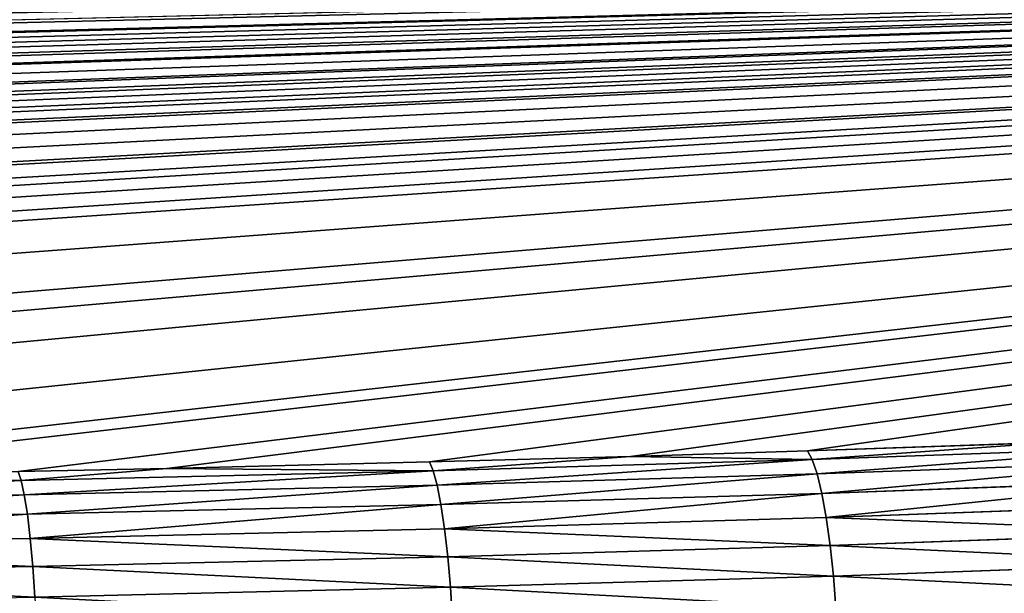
# Model space of a CAD drawing. Extents: x 0 to 500, y 0 to 390.
# Tile 959 of 1056: x 343 to 370, y 259 to 276. Entities that reach past the tile are written whole.
import ezdxf

# ---------------------------------------------------------------- set-up
doc = ezdxf.new("R2010")
doc.units = 0
doc.header["$LTSCALE"] = 25.4
doc.layers.get('0').update_dxf_attribs({"linetype": 'CONTINUOUS'})

# ---------------------------------------------------------------- blocks, each defined once
blk = doc.blocks.new('ATLANTA505_-_S_STL')
at = {"color": 0}
for p, q in [((371.909, 39.014, 126.235), (364.982, 37.929, 126.476)), ((371.909, 39.014, 126.235), (364.982, 37.929, 126.476)), ((365.111, 37.108, 126.723), (371.909, 39.014, 126.235)), ((365.111, 37.108, 126.723), (371.909, 39.014, 126.235)), ((365.111, 37.108, 126.723), (375.438, 38.779, 126.351)), ((365.111, 37.108, 126.723), (375.438, 38.779, 126.351)), ((364.982, 37.929, 126.476), (359.977, 37.231, 126.632)), ((364.982, 37.929, 126.476), (359.977, 37.231, 126.632)), ((365.111, 37.108, 126.723), (364.982, 37.929, 126.476)), ((365.111, 37.108, 126.723), (364.982, 37.929, 126.476)), ((375.605, 37.936, 126.755), (365.248, 36.261, 127.128)), ((375.605, 37.936, 126.755), (365.248, 36.261, 127.128)), ((359.977, 37.231, 126.632), (354.288, 36.517, 126.791)), ((359.977, 37.231, 126.632), (354.288, 36.517, 126.791)), ((354.392, 35.693, 127.038), (359.977, 37.231, 126.632)), ((354.392, 35.693, 127.038), (359.977, 37.231, 126.632)), ((354.392, 35.693, 127.038), (365.111, 37.108, 126.723)), ((354.392, 35.693, 127.038), (365.111, 37.108, 126.723)), ((365.111, 37.108, 126.723), (359.977, 37.231, 126.632)), ((365.111, 37.108, 126.723), (359.977, 37.231, 126.632)), ((365.111, 37.108, 126.723), (365.248, 36.261, 127.128)), ((365.111, 37.108, 126.723), (365.248, 36.261, 127.128)), ((375.767, 37.148, 127.304), (365.382, 35.468, 127.678)), ((375.767, 37.148, 127.304), (365.382, 35.468, 127.678)), ((354.288, 36.517, 126.791), (346.867, 35.7, 126.972)), ((354.288, 36.517, 126.791), (346.867, 35.7, 126.972)), ((354.392, 35.693, 127.038), (354.288, 36.517, 126.791)), ((354.392, 35.693, 127.038), (354.288, 36.517, 126.791)), ((365.248, 36.261, 127.128), (354.504, 34.842, 127.443)), ((365.248, 36.261, 127.128), (354.504, 34.842, 127.443)), ((365.248, 36.261, 127.128), (365.382, 35.468, 127.678)), ((365.248, 36.261, 127.128), (365.382, 35.468, 127.678)), ((375.918, 36.45, 127.987), (365.507, 34.766, 128.361)), ((375.918, 36.45, 127.987), (365.507, 34.766, 128.361)), ((346.867, 35.7, 126.972), (342.662, 35.287, 127.064)), ((346.867, 35.7, 126.972), (342.662, 35.287, 127.064)), ((342.745, 34.461, 127.312), (346.867, 35.7, 126.972)), ((342.745, 34.461, 127.312), (346.867, 35.7, 126.972)), ((342.745, 34.461, 127.312), (354.392, 35.693, 127.038)), ((342.745, 34.461, 127.312), (354.392, 35.693, 127.038)), ((354.392, 35.693, 127.038), (346.867, 35.7, 126.972)), ((354.392, 35.693, 127.038), (346.867, 35.7, 126.972)), ((354.392, 35.693, 127.038), (354.504, 34.842, 127.443)), ((354.392, 35.693, 127.038), (354.504, 34.842, 127.443)), ((365.617, 34.185, 129.152), (376.052, 35.873, 128.777)), ((365.617, 34.185, 129.152), (376.052, 35.873, 128.777)), ((365.382, 35.468, 127.678), (354.613, 34.046, 127.995)), ((365.382, 35.468, 127.678), (354.613, 34.046, 127.995)), ((365.507, 34.766, 128.361), (365.382, 35.468, 127.678)), ((365.507, 34.766, 128.361), (365.382, 35.468, 127.678)), ((376.164, 35.437, 129.641), (365.71, 33.746, 130.017)), ((376.164, 35.437, 129.641), (365.71, 33.746, 130.017)), ((354.504, 34.842, 127.443), (342.833, 33.607, 127.718)), ((354.504, 34.842, 127.443), (342.833, 33.607, 127.718)), ((354.504, 34.842, 127.443), (354.613, 34.046, 127.995)), ((354.504, 34.842, 127.443), (354.613, 34.046, 127.995)), ((365.507, 34.766, 128.361), (354.715, 33.341, 128.678)), ((365.507, 34.766, 128.361), (354.715, 33.341, 128.678)), ((365.617, 34.185, 129.152), (365.507, 34.766, 128.361)), ((365.617, 34.185, 129.152), (365.507, 34.766, 128.361)), ((329.963, 33.408, 127.547), (342.745, 34.461, 127.312)), ((329.963, 33.408, 127.547), (342.745, 34.461, 127.312)), ((342.745, 34.461, 127.312), (333.481, 34.503, 127.239)), ((342.745, 34.461, 127.312), (333.481, 34.503, 127.239)), ((342.745, 34.461, 127.312), (342.833, 33.607, 127.718)), ((342.745, 34.461, 127.312), (342.833, 33.607, 127.718)), ((354.613, 34.046, 127.995), (342.92, 32.809, 128.27)), ((354.613, 34.046, 127.995), (342.92, 32.809, 128.27)), ((354.715, 33.341, 128.678), (354.613, 34.046, 127.995)), ((354.715, 33.341, 128.678), (354.613, 34.046, 127.995)), ((354.805, 32.757, 129.47), (365.617, 34.185, 129.152)), ((354.805, 32.757, 129.47), (365.617, 34.185, 129.152)), ((365.71, 33.746, 130.017), (365.617, 34.185, 129.152)), ((365.71, 33.746, 130.017), (365.617, 34.185, 129.152)), ((365.71, 33.746, 130.017), (354.88, 32.316, 130.335)), ((365.71, 33.746, 130.017), (354.88, 32.316, 130.335)), ((365.781, 33.457, 130.918), (365.71, 33.746, 130.017)), ((365.781, 33.457, 130.918), (365.71, 33.746, 130.017)), ((342.833, 33.607, 127.718), (330.03, 32.553, 127.953)), ((342.833, 33.607, 127.718), (330.03, 32.553, 127.953)), ((342.833, 33.607, 127.718), (342.92, 32.809, 128.27)), ((342.833, 33.607, 127.718), (342.92, 32.809, 128.27)), ((354.715, 33.341, 128.678), (343, 32.102, 128.954)), ((354.715, 33.341, 128.678), (343, 32.102, 128.954)), ((354.805, 32.757, 129.47), (354.715, 33.341, 128.678)), ((354.805, 32.757, 129.47), (354.715, 33.341, 128.678)), ((342.92, 32.809, 128.27), (330.096, 31.753, 128.505)), ((342.92, 32.809, 128.27), (330.096, 31.753, 128.505)), ((343, 32.102, 128.954), (342.92, 32.809, 128.27)), ((343, 32.102, 128.954), (342.92, 32.809, 128.27)), ((343.072, 31.516, 129.746), (354.805, 32.757, 129.47)), ((343.072, 31.516, 129.746), (354.805, 32.757, 129.47)), ((354.88, 32.316, 130.335), (354.805, 32.757, 129.47)), ((354.88, 32.316, 130.335), (354.805, 32.757, 129.47)), ((354.88, 32.316, 130.335), (343.132, 31.073, 130.612)), ((354.88, 32.316, 130.335), (343.132, 31.073, 130.612)), ((354.938, 32.025, 131.237), (354.88, 32.316, 130.335)), ((354.938, 32.025, 131.237), (354.88, 32.316, 130.335)), ((343, 32.102, 128.954), (330.158, 31.044, 129.19)), ((343, 32.102, 128.954), (330.158, 31.044, 129.19)), ((343.072, 31.516, 129.746), (343, 32.102, 128.954)), ((343.072, 31.516, 129.746), (343, 32.102, 128.954)), ((330.213, 30.457, 129.982), (343.072, 31.516, 129.746)), ((330.213, 30.457, 129.982), (343.072, 31.516, 129.746)), ((343.132, 31.073, 130.612), (343.072, 31.516, 129.746)), ((343.132, 31.073, 130.612), (343.072, 31.516, 129.746))]:
    blk.add_line(p, q, dxfattribs=at)
mesh = blk.add_polyface(dxfattribs=at)
corners = [(28.535, 105.47, 111.447), (472.057, 106.531, 111.211), (28.047, 106.531, 111.211), (31.259, 99.901, 112.686), (31.513, 99.41, 112.795), (34.61, 93.796, 114.044), (35.11, 92.948, 114.233), (37.838, 88.585, 115.204), (39.171, 86.602, 115.645), (41.22, 83.729, 116.285), (43.545, 80.698, 116.959), (44.771, 79.192, 117.294), (47.691, 75.832, 118.042), (48.529, 74.924, 118.244), (51.978, 71.428, 119.022), (52.514, 70.917, 119.136), (56.731, 67.162, 119.971), (58.971, 65.349, 120.375), (62.3, 62.857, 120.929), (63.692, 61.881, 121.146), (68.195, 58.957, 121.797), (68.804, 58.587, 121.879), (71.489, 57.024, 122.227), (74.351, 55.467, 122.574), (77.261, 53.992, 122.902), (81.078, 52.206, 123.299), (82.87, 51.421, 123.474), (88.009, 49.339, 123.937), (88.897, 49.003, 124.012), (95.577, 46.675, 124.53), (102.408, 44.62, 124.988), (103.884, 44.213, 125.078), (110.023, 42.652, 125.425), (113.065, 41.948, 125.582), (118.377, 40.818, 125.834), (124.514, 39.651, 126.093), (128.476, 38.967, 126.246), (136.14, 37.782, 126.509), (138.781, 37.412, 126.591), (149.993, 36.042, 126.896), (162.971, 34.796, 127.174), (176.085, 33.842, 127.386), (178.887, 33.672, 127.424), (191.229, 33.047, 127.563), (197.879, 32.787, 127.621), (208.103, 32.477, 127.69), (219.529, 32.239, 127.743), (227.31, 32.133, 127.766), (250.052, 32.016, 127.792), (273.346, 32.139, 127.765), (282.985, 32.281, 127.733), (297.546, 32.632, 127.655), (316.452, 33.408, 127.483), (329.899, 34.237, 127.298), (333.481, 34.503, 127.239), (342.662, 35.287, 127.064), (346.867, 35.7, 126.972), (354.288, 36.517, 126.791), (359.977, 37.231, 126.632), (364.982, 37.929, 126.476), (371.909, 39.014, 126.235), (375.283, 39.596, 126.106), (382.776, 41.032, 125.786), (388.713, 42.33, 125.497), (392.247, 43.18, 125.308), (397.699, 44.62, 124.987), (399.64, 45.174, 124.864), (405.776, 47.085, 124.439), (406.507, 47.33, 124.384), (413.14, 49.743, 123.848), (418.858, 52.131, 123.316), (419.947, 52.623, 123.207), (424.438, 54.788, 122.725), (426.329, 55.772, 122.506), (429.667, 57.624, 122.094), (432.371, 59.241, 121.734), (434.582, 60.65, 121.42), (438.026, 63.017, 120.894), (439.228, 63.895, 120.698), (443.23, 67.042, 119.998), (443.671, 67.413, 119.915), (447.818, 71.134, 119.087), (449.972, 73.253, 118.616), (452.163, 75.559, 118.103), (453.95, 77.562, 117.657), (456.366, 80.458, 117.012), (457.786, 82.269, 116.61), (460.473, 85.939, 115.793), (461.491, 87.421, 115.463), (464.457, 92.056, 114.432), (466.422, 95.411, 113.685), (468.331, 98.914, 112.905), (469.465, 101.118, 112.415)]
mesh.append_faces([[corners[k] for k in face] for face in [(0, 1, 2), (1, 91, 92)]], dxfattribs={"vtx0": -1, "color": 0})
mesh.append_faces([[corners[k] for k in face] for face in [(1, 0, 3), (1, 3, 4), (1, 4, 5), (1, 5, 6), (1, 6, 7), (1, 7, 8), (1, 8, 9), (1, 9, 10), (1, 10, 11), (1, 11, 12), (1, 12, 13), (1, 13, 14), (1, 14, 15), (1, 15, 16), (1, 16, 17), (1, 17, 18), (1, 18, 19), (1, 19, 20), (1, 20, 21), (1, 21, 22), (1, 22, 23), (1, 23, 24), (1, 24, 25), (1, 25, 26), (1, 26, 27), (1, 27, 28), (1, 28, 29), (1, 29, 30), (1, 30, 31), (1, 31, 32), (1, 32, 33), (1, 33, 34), (1, 34, 35), (1, 35, 36), (1, 36, 37), (1, 37, 38), (1, 38, 39), (1, 39, 40), (1, 40, 41), (1, 41, 42), (1, 42, 43), (1, 43, 44), (1, 44, 45), (1, 45, 46), (1, 46, 47), (1, 47, 48), (1, 48, 49), (1, 49, 50), (1, 50, 51), (1, 51, 52), (1, 52, 53), (1, 53, 54), (1, 54, 55), (1, 55, 56), (1, 56, 57), (1, 57, 58), (1, 58, 59), (1, 59, 60), (1, 60, 61), (1, 61, 62), (1, 62, 63), (1, 63, 64), (1, 64, 65), (1, 65, 66), (1, 66, 67), (1, 67, 68), (1, 68, 69), (1, 69, 70), (1, 70, 71), (1, 71, 72), (1, 72, 73), (1, 73, 74), (1, 74, 75), (1, 75, 76), (1, 76, 77), (1, 77, 78), (1, 78, 79), (1, 79, 80), (1, 80, 81), (1, 81, 82), (1, 82, 83), (1, 83, 84), (1, 84, 85), (1, 85, 86), (1, 86, 87), (1, 87, 88), (1, 88, 89), (1, 89, 90), (1, 90, 91)]], dxfattribs={"vtx0": -1, "vtx2": -1, "color": 0})
mesh = blk.add_polyface(dxfattribs=at)
corners = [(371.909, 39.014, 126.235), (364.982, 37.929, 126.476), (365.111, 37.108, 126.723)]
mesh.append_faces([[corners[k] for k in face] for face in [(0, 1, 2)]], dxfattribs={"color": 0})
mesh = blk.add_polyface(dxfattribs=at)
corners = [(375.438, 38.779, 126.351), (371.909, 39.014, 126.235), (365.111, 37.108, 126.723)]
mesh.append_faces([[corners[k] for k in face] for face in [(0, 1, 2)]], dxfattribs={"color": 0})
mesh = blk.add_polyface(dxfattribs=at)
corners = [(365.248, 36.261, 127.128), (375.438, 38.779, 126.351), (365.111, 37.108, 126.723), (375.605, 37.936, 126.755)]
mesh.append_faces([[corners[k] for k in face] for face in [(0, 1, 2), (1, 0, 3)]], dxfattribs={"vtx0": -1, "color": 0})
mesh = blk.add_polyface(dxfattribs=at)
corners = [(365.111, 37.108, 126.723), (364.982, 37.929, 126.476), (359.977, 37.231, 126.632)]
mesh.append_faces([[corners[k] for k in face] for face in [(0, 1, 2)]], dxfattribs={"color": 0})
mesh = blk.add_polyface(dxfattribs=at)
corners = [(365.382, 35.468, 127.678), (375.605, 37.936, 126.755), (365.248, 36.261, 127.128), (375.767, 37.148, 127.304)]
mesh.append_faces([[corners[k] for k in face] for face in [(0, 1, 2), (1, 0, 3)]], dxfattribs={"vtx0": -1, "color": 0})
mesh = blk.add_polyface(dxfattribs=at)
corners = [(359.977, 37.231, 126.632), (354.288, 36.517, 126.791), (354.392, 35.693, 127.038)]
mesh.append_faces([[corners[k] for k in face] for face in [(0, 1, 2)]], dxfattribs={"color": 0})
mesh = blk.add_polyface(dxfattribs=at)
corners = [(365.111, 37.108, 126.723), (359.977, 37.231, 126.632), (354.392, 35.693, 127.038)]
mesh.append_faces([[corners[k] for k in face] for face in [(0, 1, 2)]], dxfattribs={"color": 0})
mesh = blk.add_polyface(dxfattribs=at)
corners = [(354.504, 34.842, 127.443), (365.111, 37.108, 126.723), (354.392, 35.693, 127.038), (365.248, 36.261, 127.128)]
mesh.append_faces([[corners[k] for k in face] for face in [(0, 1, 2), (1, 0, 3)]], dxfattribs={"vtx0": -1, "color": 0})
mesh = blk.add_polyface(dxfattribs=at)
corners = [(365.507, 34.766, 128.361), (375.767, 37.148, 127.304), (365.382, 35.468, 127.678), (375.918, 36.45, 127.987)]
mesh.append_faces([[corners[k] for k in face] for face in [(0, 1, 2), (1, 0, 3)]], dxfattribs={"vtx0": -1, "color": 0})
mesh = blk.add_polyface(dxfattribs=at)
corners = [(354.392, 35.693, 127.038), (354.288, 36.517, 126.791), (346.867, 35.7, 126.972)]
mesh.append_faces([[corners[k] for k in face] for face in [(0, 1, 2)]], dxfattribs={"color": 0})
mesh = blk.add_polyface(dxfattribs=at)
corners = [(354.613, 34.046, 127.995), (365.248, 36.261, 127.128), (354.504, 34.842, 127.443), (365.382, 35.468, 127.678)]
mesh.append_faces([[corners[k] for k in face] for face in [(0, 1, 2), (1, 0, 3)]], dxfattribs={"vtx0": -1, "color": 0})
mesh = blk.add_polyface(dxfattribs=at)
corners = [(365.507, 34.766, 128.361), (376.052, 35.873, 128.777), (375.918, 36.45, 127.987), (365.617, 34.185, 129.152)]
mesh.append_faces([[corners[k] for k in face] for face in [(0, 1, 2), (1, 0, 3)]], dxfattribs={"vtx0": -1, "color": 0})
mesh = blk.add_polyface(dxfattribs=at)
corners = [(342.745, 34.461, 127.312), (342.662, 35.287, 127.064), (333.481, 34.503, 127.239), (346.867, 35.7, 126.972)]
mesh.append_faces([[corners[k] for k in face] for face in [(0, 1, 2), (1, 0, 3)]], dxfattribs={"vtx0": -1, "color": 0})
mesh = blk.add_polyface(dxfattribs=at)
corners = [(354.392, 35.693, 127.038), (346.867, 35.7, 126.972), (342.745, 34.461, 127.312)]
mesh.append_faces([[corners[k] for k in face] for face in [(0, 1, 2)]], dxfattribs={"color": 0})
mesh = blk.add_polyface(dxfattribs=at)
corners = [(342.833, 33.607, 127.718), (354.392, 35.693, 127.038), (342.745, 34.461, 127.312), (354.504, 34.842, 127.443)]
mesh.append_faces([[corners[k] for k in face] for face in [(0, 1, 2), (1, 0, 3)]], dxfattribs={"vtx0": -1, "color": 0})
mesh = blk.add_polyface(dxfattribs=at)
corners = [(365.617, 34.185, 129.152), (376.164, 35.437, 129.641), (376.052, 35.873, 128.777), (365.71, 33.746, 130.017)]
mesh.append_faces([[corners[k] for k in face] for face in [(0, 1, 2), (1, 0, 3)]], dxfattribs={"vtx0": -1, "color": 0})
mesh = blk.add_polyface(dxfattribs=at)
corners = [(354.715, 33.341, 128.678), (365.382, 35.468, 127.678), (354.613, 34.046, 127.995), (365.507, 34.766, 128.361)]
mesh.append_faces([[corners[k] for k in face] for face in [(0, 1, 2), (1, 0, 3)]], dxfattribs={"vtx0": -1, "color": 0})
mesh = blk.add_polyface(dxfattribs=at)
corners = [(365.71, 33.746, 130.017), (376.251, 35.151, 130.541), (376.164, 35.437, 129.641), (365.781, 33.457, 130.918)]
mesh.append_faces([[corners[k] for k in face] for face in [(0, 1, 2), (1, 0, 3)]], dxfattribs={"vtx0": -1, "color": 0})
mesh = blk.add_polyface(dxfattribs=at)
corners = [(342.92, 32.809, 128.27), (354.504, 34.842, 127.443), (342.833, 33.607, 127.718), (354.613, 34.046, 127.995)]
mesh.append_faces([[corners[k] for k in face] for face in [(0, 1, 2), (1, 0, 3)]], dxfattribs={"vtx0": -1, "color": 0})
mesh = blk.add_polyface(dxfattribs=at)
corners = [(354.715, 33.341, 128.678), (365.617, 34.185, 129.152), (365.507, 34.766, 128.361), (354.805, 32.757, 129.47)]
mesh.append_faces([[corners[k] for k in face] for face in [(0, 1, 2), (1, 0, 3)]], dxfattribs={"vtx0": -1, "color": 0})
mesh = blk.add_polyface(dxfattribs=at)
corners = [(342.745, 34.461, 127.312), (333.481, 34.503, 127.239), (329.963, 33.408, 127.547)]
mesh.append_faces([[corners[k] for k in face] for face in [(0, 1, 2)]], dxfattribs={"color": 0})
mesh = blk.add_polyface(dxfattribs=at)
corners = [(330.03, 32.553, 127.953), (342.745, 34.461, 127.312), (329.963, 33.408, 127.547), (342.833, 33.607, 127.718)]
mesh.append_faces([[corners[k] for k in face] for face in [(0, 1, 2), (1, 0, 3)]], dxfattribs={"vtx0": -1, "color": 0})
mesh = blk.add_polyface(dxfattribs=at)
corners = [(343, 32.102, 128.954), (354.613, 34.046, 127.995), (342.92, 32.809, 128.27), (354.715, 33.341, 128.678)]
mesh.append_faces([[corners[k] for k in face] for face in [(0, 1, 2), (1, 0, 3)]], dxfattribs={"vtx0": -1, "color": 0})
mesh = blk.add_polyface(dxfattribs=at)
corners = [(354.805, 32.757, 129.47), (365.71, 33.746, 130.017), (365.617, 34.185, 129.152), (354.88, 32.316, 130.335)]
mesh.append_faces([[corners[k] for k in face] for face in [(0, 1, 2), (1, 0, 3)]], dxfattribs={"vtx0": -1, "color": 0})
mesh = blk.add_polyface(dxfattribs=at)
corners = [(354.88, 32.316, 130.335), (365.781, 33.457, 130.918), (365.71, 33.746, 130.017), (354.938, 32.025, 131.237)]
mesh.append_faces([[corners[k] for k in face] for face in [(0, 1, 2), (1, 0, 3)]], dxfattribs={"vtx0": -1, "color": 0})
mesh = blk.add_polyface(dxfattribs=at)
corners = [(330.096, 31.753, 128.505), (342.833, 33.607, 127.718), (330.03, 32.553, 127.953), (342.92, 32.809, 128.27)]
mesh.append_faces([[corners[k] for k in face] for face in [(0, 1, 2), (1, 0, 3)]], dxfattribs={"vtx0": -1, "color": 0})
mesh = blk.add_polyface(dxfattribs=at)
corners = [(343, 32.102, 128.954), (354.805, 32.757, 129.47), (354.715, 33.341, 128.678), (343.072, 31.516, 129.746)]
mesh.append_faces([[corners[k] for k in face] for face in [(0, 1, 2), (1, 0, 3)]], dxfattribs={"vtx0": -1, "color": 0})
mesh = blk.add_polyface(dxfattribs=at)
corners = [(330.158, 31.044, 129.19), (342.92, 32.809, 128.27), (330.096, 31.753, 128.505), (343, 32.102, 128.954)]
mesh.append_faces([[corners[k] for k in face] for face in [(0, 1, 2), (1, 0, 3)]], dxfattribs={"vtx0": -1, "color": 0})
mesh = blk.add_polyface(dxfattribs=at)
corners = [(343.072, 31.516, 129.746), (354.88, 32.316, 130.335), (354.805, 32.757, 129.47), (343.132, 31.073, 130.612)]
mesh.append_faces([[corners[k] for k in face] for face in [(0, 1, 2), (1, 0, 3)]], dxfattribs={"vtx0": -1, "color": 0})
mesh = blk.add_polyface(dxfattribs=at)
corners = [(343.132, 31.073, 130.612), (354.938, 32.025, 131.237), (354.88, 32.316, 130.335), (343.178, 30.781, 131.514)]
mesh.append_faces([[corners[k] for k in face] for face in [(0, 1, 2), (1, 0, 3)]], dxfattribs={"vtx0": -1, "color": 0})
mesh = blk.add_polyface(dxfattribs=at)
corners = [(330.158, 31.044, 129.19), (343.072, 31.516, 129.746), (343, 32.102, 128.954), (330.213, 30.457, 129.982)]
mesh.append_faces([[corners[k] for k in face] for face in [(0, 1, 2), (1, 0, 3)]], dxfattribs={"vtx0": -1, "color": 0})
mesh = blk.add_polyface(dxfattribs=at)
corners = [(330.213, 30.457, 129.982), (343.132, 31.073, 130.612), (343.072, 31.516, 129.746), (330.258, 30.013, 130.848)]
mesh.append_faces([[corners[k] for k in face] for face in [(0, 1, 2), (1, 0, 3)]], dxfattribs={"vtx0": -1, "color": 0})

msp = doc.modelspace()

# ---------------------------------------------------------------- block references
at = {"color": 254, "extrusion": (0, -1, 1.11022e-16)}
msp.add_blockref('ATLANTA505_-_S_STL', (-0.149, -0.01, -389.852), dxfattribs=at)

doc.saveas('drawing.dxf')
